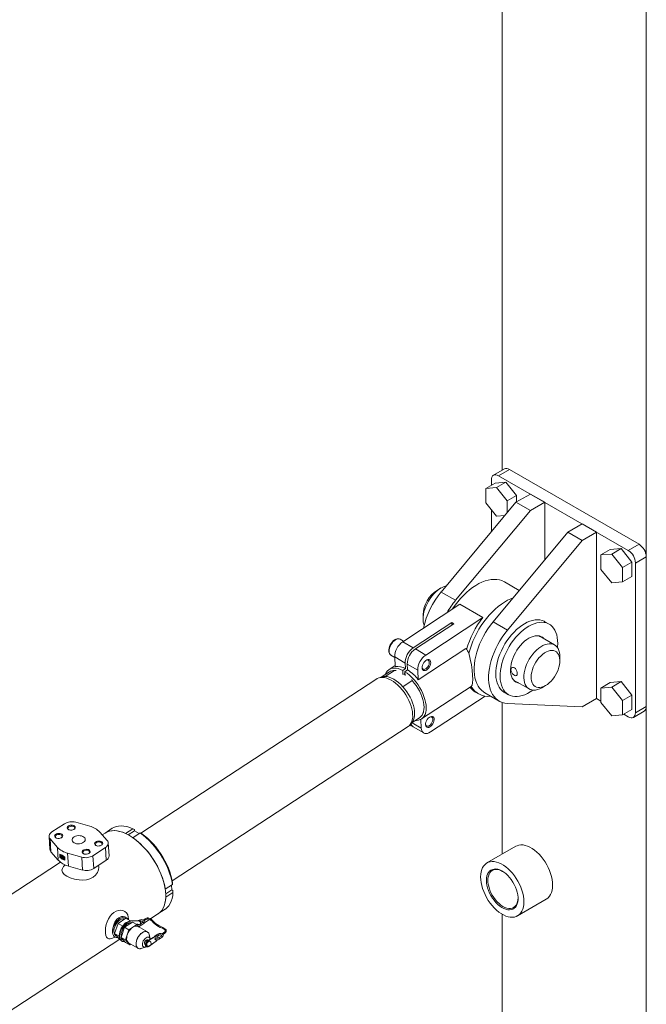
# Model space of a CAD drawing. Header units: millimetres. Extents: x 525 to 29324, y 175 to 20618.
# Tile 562 of 588: x 27563 to 28179, y 15507 to 16474. Entities that reach past the tile are written whole.
import ezdxf

# ---------------------------------------------------------------- set-up
doc = ezdxf.new("R2010")
doc.units = ezdxf.units.MM
doc.linetypes.add('SLD-Continua', pattern=[0])

msp = doc.modelspace()

# ---------------------------------------------------------------- linework, layer by layer
at = {"color": 7, "linetype": 'SLD-Continua', "lineweight": 18, "ltscale": 35}
for p, q in [((28037.26, 17383.55), (28037.26, 16031.31)), ((28178.68, 17301.93), (28178.68, 13088.06)), ((28039.33, 16032.51), (28028.73, 16026.38)), ((28044.33, 16032.01), (28033.72, 16025.89)), ((28161, 15952.43), (28033.72, 16025.89)), ((28171.61, 15958.55), (28044.33, 16032.01)), ((28030.19, 16018.67), (28021, 16013.36)), ((28031.6, 16014.32), (28021, 16013.36)), ((28021, 16013.36), (28021, 15999.22)), ((28026.65, 16021.8), (28026.65, 16016.63)), ((28040.8, 16019.62), (28030.19, 16018.67)), ((28040.8, 16019.62), (28031.6, 16014.32)), ((28042.21, 16001.12), (28031.6, 16014.32)), ((28051.4, 16006.43), (28040.8, 16019.62)), ((28051.4, 16006.43), (28042.21, 16001.12)), ((28064.84, 16007.93), (28050.69, 15999.77)), ((28051.4, 16000.18), (28051.4, 16006.43)), ((28064.84, 16007.93), (28078.98, 15999.77)), ((28050.69, 15999.77), (27977.33, 15911.7)), ((28021, 15999.22), (28031.6, 15986.03)), ((28042.21, 15989.58), (28042.21, 16001.12)), ((28050.69, 15999.77), (28064.84, 15991.61)), ((28078.98, 15999.77), (28064.84, 15991.61)), ((28078.98, 15943.22), (28078.98, 15999.77)), ((28064.84, 15991.61), (27991.47, 15903.54)), ((28026.65, 15992.18), (28026.65, 15970.91)), ((28031.6, 15986.03), (28039.86, 15986.77)), ((28115.75, 15978.55), (28101.61, 15970.39)), ((28129.89, 15970.39), (28115.75, 15978.55)), ((28101.61, 15970.39), (28028.24, 15882.32)), ((28115.75, 15962.23), (28101.61, 15970.39)), ((28129.89, 15970.39), (28115.75, 15962.23)), ((28129.89, 15807.06), (28129.89, 15970.39)), ((28115.75, 15962.23), (28042.39, 15874.15)), ((28161, 15952.43), (28171.61, 15958.55)), ((28143.33, 15953.37), (28134.13, 15948.07)), ((28144.74, 15949.02), (28134.13, 15948.07)), ((28134.13, 15948.07), (28134.13, 15933.92)), ((28153.93, 15954.32), (28143.33, 15953.37)), ((28153.93, 15954.32), (28144.74, 15949.02)), ((28155.35, 15935.83), (28144.74, 15949.02)), ((28164.54, 15941.13), (28153.93, 15954.32)), ((28178.68, 15946.31), (28168.07, 15940.18)), ((28178.68, 15799.31), (28178.68, 15946.31)), ((28164.54, 15941.13), (28155.35, 15935.83)), ((28155.35, 15921.68), (28155.35, 15935.83)), ((28164.54, 15926.99), (28164.54, 15941.13)), ((28168.07, 15793.19), (28168.07, 15940.18)), ((28134.13, 15933.92), (28144.74, 15920.73)), ((28164.54, 15926.99), (28155.35, 15921.68)), ((28054.01, 15913.25), (28039.5, 15921.62)), ((28144.74, 15920.73), (28155.35, 15921.68)), ((27977.15, 15915.66), (27973.61, 15913.62)), ((27977.33, 15911.7), (27991.47, 15903.54)), ((27995.61, 15899.59), (27939.55, 15862.88)), ((28018.24, 15886.53), (27995.61, 15899.59)), ((27959.48, 15889.13), (27959.48, 15885.05)), ((27949.8, 15856.96), (27987.69, 15881.77)), ((27989.81, 15880.54), (27951.92, 15855.74)), ((27962.18, 15849.82), (28018.24, 15886.53)), ((27987.69, 15881.77), (27989.81, 15880.54)), ((27987.84, 15879.25), (27987.69, 15881.77)), ((28042.39, 15874.15), (28028.24, 15882.32)), ((28083.42, 15880.11), (28079.17, 15882.56)), ((28088.65, 15859.77), (28073.41, 15868.57)), ((28073.87, 15868.47), (28074.19, 15868.12)), ((27937, 15865.24), (27936.87, 15865.31)), ((27940.27, 15863.35), (27937, 15865.24)), ((27949.8, 15856.96), (27939.55, 15862.88)), ((27928.01, 15849.65), (27931.67, 15847.53)), ((27962.18, 15849.82), (27951.92, 15855.74)), ((28001.54, 15856.11), (27954.84, 15825.53)), ((27932.16, 15839.48), (27926.11, 15835.52)), ((27941.9, 15841.97), (27931.65, 15847.89)), ((27931.65, 15847.89), (27932.21, 15838.59)), ((27942.24, 15836.43), (27941.9, 15841.97)), ((27954.28, 15834.83), (27944.03, 15840.75)), ((27944.03, 15840.75), (27944.36, 15835.2)), ((28093.83, 15844.24), (28093.83, 15848.32)), ((27926.5, 15833.38), (27918.37, 15828.06)), ((27922.23, 15828.73), (27931.4, 15834.74)), ((27931.4, 15834.74), (27932.99, 15834.64)), ((27932.9, 15834.67), (27932.71, 15834.68)), ((27939.56, 15834.67), (27942.24, 15836.43)), ((27939.79, 15830.77), (27939.56, 15834.67)), ((27941.86, 15830.44), (27940.5, 15831.23)), ((27944.36, 15835.2), (27941.68, 15833.45)), ((27941.68, 15833.45), (27941.91, 15829.54)), ((27954.84, 15825.53), (27954.28, 15834.83)), ((27914.14, 15826.49), (27682.31, 15674.7)), ((27919.61, 15828.4), (27916.52, 15827.55)), ((27939.72, 15818.64), (27948.89, 15824.64)), ((27948.89, 15824.64), (27948.63, 15825.61)), ((28048.41, 15825.26), (28063.65, 15816.47)), ((28049.2, 15824.81), (28048.73, 15824.91)), ((28143.33, 15822.71), (28134.13, 15817.41)), ((28153.93, 15823.66), (28143.33, 15822.71)), ((28153.93, 15823.66), (28144.74, 15818.36)), ((28164.54, 15810.47), (28153.93, 15823.66)), ((27957.88, 15786.99), (28006.8, 15819.03)), ((28010.97, 15813.39), (28013.8, 15811.75)), ((28020.04, 15812.77), (28034.19, 15804.61)), ((28039.19, 15813.27), (28043.43, 15810.82)), ((28076.16, 15817.71), (28079.69, 15819.75)), ((28144.74, 15818.36), (28134.13, 15817.41)), ((28134.13, 15817.41), (28134.13, 15803.26)), ((28155.35, 15805.16), (28144.74, 15818.36)), ((28164.54, 15810.47), (28155.35, 15805.16)), ((28164.54, 15796.32), (28164.54, 15810.47)), ((28020.53, 15809.45), (27966.73, 15774.23)), ((28037.26, 15803.23), (28037.26, 15654.26)), ((28042.39, 15802.29), (28115.75, 15798.9)), ((28115.75, 15798.9), (28129.89, 15807.06)), ((28129.89, 15807.06), (28134.13, 15804.61)), ((28134.13, 15803.26), (28144.74, 15790.07)), ((28155.35, 15791.02), (28155.35, 15805.16)), ((27959.51, 15792.71), (27959.82, 15793.56)), ((28144.74, 15790.07), (28155.35, 15791.02)), ((28164.54, 15796.32), (28155.35, 15791.02)), ((28156.52, 15791.69), (28161, 15789.1)), ((28166, 15788.61), (28176.61, 15794.73)), ((28168.07, 15793.19), (28178.68, 15799.31)), ((27946.54, 15781.14), (27947.79, 15780.42)), ((27946.74, 15781.39), (27948.76, 15783.89)), ((27947.95, 15782.88), (27956.08, 15788.2)), ((27957.69, 15778.13), (27948.66, 15783.35)), ((27957.69, 15778.13), (27957.18, 15786.58)), ((27713.12, 15627.93), (27944.82, 15779.64)), ((27949.91, 15779.2), (27960.16, 15773.28)), ((27618.39, 15685.55), (27632.17, 15681.65)), ((27595, 15676.01), (27607.35, 15684.09)), ((27611.72, 15678.17), (27611.88, 15678.08)), ((27642.12, 15675.91), (27649.33, 15667.7)), ((27647.17, 15675), (27644.47, 15673.23)), ((27654.23, 15679.62), (27647.17, 15675)), ((27667.41, 15674.49), (27674.47, 15679.11)), ((27670.05, 15673.16), (27676.06, 15677.1)), ((27675.49, 15678.67), (27673.81, 15679.41)), ((27674.49, 15670.41), (27681.54, 15675.03)), ((27675.49, 15678.67), (27675.98, 15678.45)), ((27676.06, 15677.1), (27675.98, 15678.45)), ((27680.65, 15674.45), (27676.06, 15677.1)), ((27592.25, 15671.58), (27593.01, 15658.98)), ((27600.53, 15660.93), (27593.32, 15669.14)), ((27593.32, 15669.14), (27594.08, 15656.54)), ((27599.37, 15670.08), (27599.53, 15670)), ((27651.16, 15652.65), (27650.4, 15665.25)), ((27594.08, 15656.54), (27601.29, 15648.33)), ((27600.53, 15660.93), (27601.29, 15648.33)), ((27647.65, 15660.83), (27635.31, 15652.74)), ((27638.66, 15662.62), (27638.82, 15662.53)), ((27647.65, 15660.83), (27648.41, 15648.23)), ((28050.55, 15661.93), (28022.26, 15645.61)), ((27603.42, 15646.35), (27550.99, 15612.03)), ((27602.93, 15651.34), (27602.75, 15654.28)), ((27603.16, 15651.49), (27602.93, 15651.34)), ((27602.99, 15654.17), (27603.16, 15651.49)), ((27603.21, 15653.86), (27603.35, 15653.95)), ((27603.21, 15653.86), (27603.35, 15651.47)), ((27603.76, 15652.66), (27603.73, 15653.16)), ((27603.76, 15652.66), (27603.9, 15652.75)), ((27604.64, 15652.15), (27603.76, 15652.66)), ((27603.79, 15652.1), (27604.67, 15651.59)), ((27603.82, 15651.6), (27603.79, 15652.1)), ((27603.82, 15651.6), (27603.96, 15651.69)), ((27603.88, 15653.12), (27603.9, 15652.75)), ((27603.9, 15652.75), (27604.78, 15652.24)), ((27603.94, 15652.02), (27603.96, 15651.69)), ((27604.64, 15652.15), (27604.78, 15652.24)), ((27604.67, 15651.59), (27604.64, 15652.15)), ((27604.67, 15651.59), (27604.82, 15651.69)), ((27604.78, 15652.24), (27604.82, 15651.69)), ((27604.85, 15652.73), (27604.81, 15653.28)), ((27604.85, 15652.73), (27604.99, 15652.82)), ((27604.95, 15653.37), (27604.99, 15652.82)), ((27604.97, 15650.73), (27605.11, 15650.82)), ((27605, 15650.17), (27604.97, 15650.73)), ((27605, 15650.17), (27605.14, 15650.27)), ((27605.11, 15650.82), (27605.14, 15650.27)), ((27605.84, 15652.09), (27605.95, 15650.22)), ((27606.36, 15651.38), (27606.5, 15651.47)), ((27606.36, 15651.38), (27606.42, 15650.36)), ((27606.42, 15650.36), (27606.56, 15650.45)), ((27606.5, 15651.47), (27606.56, 15650.45)), ((27607.06, 15649.99), (27607, 15651.01)), ((27607.46, 15649.13), (27607.6, 15649.23)), ((27607.47, 15651), (27607.62, 15651.09)), ((27607.57, 15649.43), (27607.47, 15651)), ((27607.57, 15649.43), (27607.71, 15649.53)), ((27607.62, 15651.09), (27607.71, 15649.53)), ((27607.7, 15651.43), (27607.88, 15648.48)), ((27624.26, 15651.28), (27610.48, 15655.19)), ((27610.48, 15655.19), (27611.24, 15642.59)), ((27624.26, 15651.28), (27625.02, 15638.68)), ((27626.31, 15654.53), (27626.47, 15654.45)), ((27635.31, 15652.74), (27636.07, 15640.15)), ((27636.07, 15640.15), (27648.41, 15648.23)), ((27608, 15643.81), (27607.28, 15643.08)), ((27611.24, 15642.59), (27625.02, 15638.68)), ((27706.35, 15619.92), (27713.41, 15624.54)), ((27706.81, 15615.29), (27712.65, 15619.11)), ((27712.65, 15619.11), (27712.37, 15623.86)), ((27713.87, 15618.41), (27712.65, 15619.11)), ((27706.83, 15612.04), (27713.88, 15616.66)), ((28052.26, 15593.64), (28080.54, 15609.96)), ((27699.21, 15595.52), (27706.26, 15600.14)), ((27667.74, 15591.29), (27660, 15586.23)), ((27667.84, 15591.95), (27667.32, 15592.25)), ((27667.74, 15591.29), (27672.29, 15588.67)), ((27670.11, 15589.92), (27670.11, 15591.23)), ((27672.19, 15588.66), (27679.78, 15588.97)), ((27672.19, 15588.66), (27672.62, 15588.42)), ((27672.62, 15588.42), (27680.2, 15588.72)), ((27679.78, 15588.97), (27680.2, 15588.72)), ((27681.06, 15589.28), (27680.44, 15588.88)), ((27681.11, 15588.51), (27680.69, 15588.76)), ((27681.7, 15587.91), (27681.88, 15588.03)), ((27685.97, 15586.85), (27690.93, 15590.1)), ((27691.9, 15590.73), (27699.21, 15595.52)), ((28037.26, 15595.12), (28037.26, 13422.84)), ((27660, 15586.23), (27656.58, 15576.21)), ((27660, 15586.23), (27664.58, 15583.58)), ((27663.01, 15572.5), (27666.43, 15582.51)), ((27666.43, 15582.51), (27674.17, 15587.58)), ((27666.43, 15582.51), (27670.67, 15580.06)), ((27667.26, 15570.05), (27670.67, 15580.06)), ((27670.67, 15580.06), (27678.41, 15585.13)), ((27678.41, 15585.13), (27674.17, 15587.58)), ((27678.41, 15585.13), (27680.61, 15582.61)), ((27679.14, 15585.34), (27679.1, 15585.52)), ((27688.84, 15577.87), (27679.64, 15583.17)), ((27684.42, 15587.34), (27681.59, 15585.5)), ((27682.42, 15584.24), (27685.24, 15586.09)), ((27550.99, 15498.48), (27661.57, 15570.88)), ((27656.3, 15573.21), (27656.84, 15572.89)), ((27656.58, 15576.21), (27661.15, 15573.57)), ((27656.58, 15576.21), (27660.9, 15571.26)), ((27657.85, 15574.16), (27658.9, 15573.55)), ((27660.9, 15571.26), (27661.91, 15570.68)), ((27663.01, 15572.5), (27667.26, 15570.05)), ((27667.33, 15567.55), (27663.01, 15572.5)), ((27663.42, 15569.1), (27663.84, 15568.85)), ((27671.58, 15565.1), (27667.26, 15570.05)), ((27689.34, 15569.72), (27688.97, 15569.94)), ((27696.56, 15573.83), (27689.51, 15569.82)), ((27689.94, 15569.58), (27689.51, 15569.82)), ((27696.99, 15573.58), (27689.94, 15569.58)), ((27691.51, 15570.97), (27690.56, 15575.19)), ((27691.62, 15564.68), (27697.27, 15568.87)), ((27699.17, 15575.79), (27696.34, 15573.94)), ((27696.99, 15573.58), (27696.56, 15573.83)), ((27697.21, 15572.03), (27697.25, 15571.85)), ((27698.47, 15573.72), (27698.05, 15573.97)), ((27698.61, 15573.63), (27699.99, 15574.53)), ((27702.52, 15573.85), (27699.7, 15572)), ((27700.52, 15570.75), (27703.35, 15572.6)), ((27667.33, 15567.55), (27671.58, 15565.1)), ((27670.35, 15567.06), (27679.54, 15561.76)), ((27672.59, 15565.77), (27671.58, 15565.1)), ((27682.72, 15561.6), (27686.85, 15562.89)), ((27686.47, 15565.61), (27686.84, 15565.39)), ((27687.62, 15563.5), (27688.04, 15563.26)), ((27690.29, 15563.69), (27691.17, 15564.34))]:
    msp.add_line(p, q, dxfattribs=at)
at = {"color": 7, "linetype": 'SLD-Continua', "lineweight": 18, "ltscale": 35, "flags": 128}
for points in [[(28033.72, 16025.89), (28032.34, 16026.53), (28031.02, 16026.83), (28029.8, 16026.78), (28028.72, 16026.38), (28027.84, 16025.65), (28027.19, 16024.62), (28026.79, 16023.32), (28026.65, 16021.8)], [(27982.4, 15917.78), (27982.32, 15917.76), (27980.28, 15917.15), (27978.2, 15916.24), (27976.11, 15915.03), (27974.03, 15913.54), (27971.99, 15911.8), (27970.03, 15909.82), (27968.17, 15907.64), (27966.43, 15905.29), (27964.84, 15902.8), (27963.43, 15900.19), (27962.21, 15897.52), (27961.2, 15894.82), (27960.41, 15892.13), (27959.86, 15889.48), (27959.55, 15886.9), (27959.49, 15884.45), (27959.67, 15882.15), (27960.1, 15880.03), (27960.52, 15878.75)], [(27988.1, 15894.67), (27988.4, 15895.12), (27990.87, 15898.69), (27993.49, 15902.11), (27996.23, 15905.34), (27999.08, 15908.38), (28002.01, 15911.19), (28005.02, 15913.77), (28008.07, 15916.09), (28011.16, 15918.14), (28014.25, 15919.91), (28017.33, 15921.38), (28020.38, 15922.54), (28023.38, 15923.4), (28026.3, 15923.93), (28029.14, 15924.14), (28031.87, 15924.03), (28034.47, 15923.6), (28036.92, 15922.85), (28039.22, 15921.78), (28039.5, 15921.62)], [(28047.95, 15905.97), (28045.62, 15905.05), (28042.53, 15903.58), (28039.44, 15901.81), (28036.36, 15899.76), (28033.3, 15897.44), (28030.3, 15894.87), (28027.36, 15892.05), (28024.51, 15889.02), (28021.77, 15885.78), (28019.16, 15882.37), (28016.68, 15878.8), (28014.36, 15875.1), (28012.22, 15871.29), (28010.27, 15867.39), (28008.51, 15863.44), (28006.97, 15859.45), (28005.64, 15855.46), (28004.6, 15851.66)], [(28028.24, 15882.32), (28025.63, 15879.01), (28023.16, 15875.53), (28020.86, 15871.91), (28018.73, 15868.17), (28016.8, 15864.34), (28015.07, 15860.45), (28013.57, 15856.53), (28012.3, 15852.6), (28011.27, 15848.7), (28010.5, 15844.86), (28009.98, 15841.1), (28009.72, 15837.45), (28009.72, 15833.93), (28009.98, 15830.58), (28010.5, 15827.42), (28011.27, 15824.47), (28012.3, 15821.76), (28013.57, 15819.3), (28015.07, 15817.11), (28016.8, 15815.21), (28018.73, 15813.61), (28020.04, 15812.77)], [(28039.19, 15813.27), (28038.95, 15813.41), (28037.19, 15814.68), (28035.62, 15816.25), (28034.26, 15818.09), (28033.11, 15820.19), (28032.2, 15822.54), (28031.52, 15825.11), (28031.09, 15827.88), (28030.9, 15830.83), (28030.97, 15833.93), (28031.28, 15837.15), (28031.83, 15840.46), (28032.63, 15843.84), (28033.66, 15847.26), (28034.91, 15850.68), (28036.38, 15854.08), (28038.04, 15857.42), (28039.9, 15860.68), (28041.92, 15863.83), (28044.09, 15866.84), (28046.4, 15869.68), (28048.82, 15872.33), (28051.33, 15874.76), (28053.91, 15876.96), (28056.53, 15878.91), (28059.18, 15880.58)], [(28067.29, 15815.34), (28064.75, 15813.6), (28062.1, 15812.07), (28059.46, 15810.83), (28056.85, 15809.9), (28054.3, 15809.28), (28051.84, 15808.98), (28049.47, 15809), (28047.23, 15809.34), (28045.13, 15809.99), (28043.19, 15810.96), (28041.43, 15812.23), (28039.86, 15813.8), (28038.5, 15815.64), (28037.36, 15817.74), (28036.44, 15820.09), (28035.77, 15822.66), (28035.33, 15825.43), (28035.15, 15828.38), (28035.21, 15831.48), (28035.52, 15834.7), (28036.07, 15838.01), (28036.87, 15841.39), (28037.9, 15844.81), (28039.15, 15848.23), (28040.62, 15851.63), (28042.29, 15854.97), (28044.14, 15858.23), (28046.16, 15861.38), (28048.33, 15864.39), (28050.64, 15867.23), (28053.06, 15869.88), (28055.57, 15872.31), (28058.15, 15874.51), (28060.77, 15876.46), (28063.42, 15878.13), (28063.42, 15878.13)], [(28059.18, 15880.58), (28061.83, 15881.96), (28064.45, 15883.05), (28067.03, 15883.83), (28069.54, 15884.29), (28071.96, 15884.43), (28074.27, 15884.25), (28076.44, 15883.75), (28078.46, 15882.94), (28079.17, 15882.56)], [(28063.42, 15878.13), (28066.07, 15879.52), (28068.7, 15880.6), (28071.28, 15881.38), (28073.79, 15881.84), (28076.2, 15881.98), (28078.51, 15881.8), (28080.68, 15881.3), (28082.71, 15880.49), (28084.56, 15879.37), (28086.23, 15877.95), (28087.69, 15876.25), (28088.95, 15874.27), (28089.98, 15872.04), (28090.77, 15869.58), (28091.33, 15866.91), (28091.64, 15864.04), (28091.7, 15861.02), (28091.51, 15857.86), (28091.44, 15857.19)], [(28042.39, 15874.15), (28039.77, 15870.85), (28037.31, 15867.37), (28035, 15863.75), (28032.87, 15860.01), (28030.94, 15856.18), (28029.21, 15852.29), (28027.71, 15848.37), (28026.44, 15844.44), (28025.42, 15840.54), (28024.64, 15836.7), (28024.12, 15832.94), (28023.86, 15829.28), (28023.86, 15825.77), (28024.12, 15822.42), (28024.64, 15819.26), (28025.42, 15816.31), (28026.44, 15813.6), (28027.71, 15811.14), (28029.21, 15808.95), (28030.94, 15807.05), (28032.87, 15805.45), (28035, 15804.17), (28037.31, 15803.21), (28039.77, 15802.58), (28042.39, 15802.29)], [(28063.42, 15866.29), (28065.56, 15867.37), (28067.66, 15868.15), (28069.7, 15868.61), (28071.66, 15868.74), (28073.5, 15868.55), (28075.19, 15868.03), (28076.73, 15867.2), (28078.07, 15866.06), (28078.43, 15865.67)], [(27936.82, 15865.3), (27936.19, 15865.59), (27935.1, 15865.76), (27933.94, 15865.66), (27932.73, 15865.27), (27931.5, 15864.6), (27930.28, 15863.67), (27929.15, 15862.53), (27928.14, 15861.21), (27927.27, 15859.77), (27926.59, 15858.24), (27926.1, 15856.69), (27925.83, 15855.15), (27925.8, 15853.77)], [(27936.87, 15865.31), (27936.05, 15865.59), (27934.92, 15865.64), (27933.68, 15865.35), (27932.4, 15864.73), (27931.12, 15863.82), (27929.9, 15862.65), (27928.78, 15861.26), (27927.82, 15859.72), (27927.05, 15858.08), (27926.5, 15856.42), (27926.2, 15854.8), (27926.16, 15853.29)], [(28053.44, 15822.36), (28052.48, 15822.6), (28050.86, 15823.27), (28049.42, 15824.26), (28048.18, 15825.55), (28047.14, 15827.11), (28046.34, 15828.94), (28045.78, 15830.99), (28045.46, 15833.25), (28045.4, 15835.68), (28045.59, 15838.25), (28046.03, 15840.92), (28046.71, 15843.65), (28047.63, 15846.41), (28048.77, 15849.15), (28050.12, 15851.84), (28051.65, 15854.45), (28053.35, 15856.92), (28055.19, 15859.24), (28057.14, 15861.36), (28059.19, 15863.26), (28061.29, 15864.91), (28063.42, 15866.29)], [(28076.15, 15817.7), (28074.06, 15816.64), (28072, 15815.88), (28070, 15815.43), (28068.08, 15815.3), (28066.28, 15815.49), (28064.61, 15815.99), (28063.11, 15816.81), (28061.79, 15817.93), (28060.67, 15819.33), (28059.77, 15820.99), (28059.1, 15822.9), (28058.67, 15825.01), (28058.48, 15827.32), (28058.54, 15829.77), (28058.85, 15832.34), (28059.4, 15834.99), (28060.19, 15837.69), (28061.2, 15840.39), (28062.42, 15843.06), (28063.84, 15845.66), (28065.42, 15848.16), (28067.16, 15850.51), (28069.02, 15852.69), (28070.99, 15854.67), (28073.02, 15856.41), (28075.1, 15857.89), (28077.2, 15859.1), (28079.28, 15860.02), (28081.31, 15860.62), (28083.28, 15860.92), (28085.14, 15860.89), (28086.88, 15860.54), (28088.46, 15859.87), (28089.88, 15858.91), (28091.1, 15857.64), (28092.11, 15856.11), (28092.9, 15854.32), (28093.45, 15852.31), (28093.76, 15850.09), (28093.83, 15848.32)], [(28079.69, 15819.75), (28081.57, 15820.98), (28083.42, 15822.48), (28085.21, 15824.23), (28086.89, 15826.19), (28088.45, 15828.32), (28089.85, 15830.59), (28091.07, 15832.96), (28092.09, 15835.39), (28092.88, 15837.83), (28093.44, 15840.23), (28093.76, 15842.56), (28093.82, 15844.78), (28093.63, 15846.84), (28093.19, 15848.71), (28092.51, 15850.36), (28091.61, 15851.75), (28090.49, 15852.86), (28089.17, 15853.67), (28087.69, 15854.16), (28086.06, 15854.34), (28084.33, 15854.19), (28082.5, 15853.71), (28080.63, 15852.92), (28078.74, 15851.83), (28076.87, 15850.46), (28075.05, 15848.83), (28073.31, 15846.97), (28071.68, 15844.92), (28070.2, 15842.72), (28068.89, 15840.39), (28067.77, 15837.99), (28066.86, 15835.55), (28066.18, 15833.12), (28065.74, 15830.75), (28065.55, 15828.47), (28065.62, 15826.32), (28065.93, 15824.35), (28066.49, 15822.59), (28067.28, 15821.07), (28068.3, 15819.82), (28069.52, 15818.86), (28070.92, 15818.2), (28072.48, 15817.87), (28074.17, 15817.86), (28075.95, 15818.17), (28077.8, 15818.8), (28079.69, 15819.75)], [(27958.54, 15837.21), (27958.6, 15838.47), (27958.92, 15839.83), (27959.49, 15841.19), (27960.26, 15842.48), (27961.19, 15843.61), (27962.22, 15844.52), (27963.28, 15845.14), (27964.31, 15845.43), (27965.25, 15845.38), (27966.03, 15845), (27966.6, 15844.29), (27966.93, 15843.32), (27967, 15842.14), (27966.81, 15840.82), (27966.36, 15839.44), (27965.69, 15838.1), (27964.83, 15836.88), (27963.84, 15835.86), (27962.79, 15835.09), (27961.73, 15834.63), (27960.74, 15834.5), (27959.88, 15834.72), (27959.2, 15835.27), (27958.74, 15836.12), (27958.54, 15837.21)], [(27962.42, 15844.66), (27963.3, 15844.94), (27964.16, 15844.92), (27964.87, 15844.57), (27965.38, 15843.9), (27965.64, 15842.96), (27965.64, 15841.84), (27965.38, 15840.61), (27964.87, 15839.35), (27964.16, 15838.18), (27963.29, 15837.16), (27962.34, 15836.39)], [(27939.56, 15834.67), (27937.28, 15835.72), (27935.07, 15836.46), (27932.94, 15836.87), (27930.92, 15836.97), (27929.05, 15836.74), (27927.34, 15836.18), (27925.81, 15835.31), (27924.49, 15834.14), (27923.39, 15832.68), (27922.53, 15830.95), (27922.44, 15830.73)], [(27952.02, 15785.55), (27953.06, 15785.54), (27954.93, 15785.77), (27956.65, 15786.33), (27958.17, 15787.19), (27959.49, 15788.37), (27960.59, 15789.83), (27961.46, 15791.56), (27962.07, 15793.55), (27962.44, 15795.75), (27962.54, 15798.15), (27962.39, 15800.72), (27961.97, 15803.42), (27961.31, 15806.22), (27960.4, 15809.09), (27959.26, 15811.98), (27957.9, 15814.86), (27956.33, 15817.7), (27954.59, 15820.45), (27952.69, 15823.09), (27950.65, 15825.58), (27948.5, 15827.89), (27946.27, 15829.99), (27943.99, 15831.85), (27941.68, 15833.45)], [(27962.34, 15836.39), (27961.37, 15835.9), (27960.45, 15835.75), (27959.66, 15835.94), (27959.04, 15836.46), (27958.66, 15837.27), (27958.54, 15837.94)], [(28049.19, 15837.28), (28050.2, 15836.46), (28051.05, 15835.29), (28051.66, 15833.92), (28052.01, 15832.49), (28052.07, 15831.22), (28051.83, 15830.25), (28051.32, 15829.64), (28050.54, 15829.47), (28049.57, 15829.74), (28048.5, 15830.4), (28047.46, 15831.37), (28046.56, 15832.58), (28045.95, 15833.92), (28045.72, 15835.23), (28045.9, 15836.35), (28046.47, 15837.19), (28047.34, 15837.64), (28048.4, 15837.61), (28049.19, 15837.28)], [(27914.14, 15826.49), (27914.54, 15826.73), (27916.1, 15827.43), (27917.82, 15827.81), (27919.69, 15827.89), (27921.69, 15827.65), (27923.78, 15827.1), (27925.95, 15826.25), (27928.15, 15825.11), (27930.38, 15823.69), (27932.59, 15822.02), (27934.77, 15820.1), (27936.88, 15817.97), (27938.89, 15815.65), (27940.79, 15813.18), (27942.54, 15810.57), (27944.13, 15807.88), (27945.54, 15805.12), (27946.74, 15802.33), (27947.73, 15799.56), (27948.49, 15796.83), (27949.01, 15794.18), (27949.28, 15791.64), (27949.3, 15789.24), (27949.08, 15787.02), (27948.61, 15785), (27947.9, 15783.2), (27946.95, 15781.66), (27945.79, 15780.38), (27944.82, 15779.64)], [(27919.61, 15828.4), (27920.41, 15828.58), (27922.23, 15828.73)], [(27922.23, 15828.73), (27924.24, 15828.56), (27926.37, 15828.05), (27928.58, 15827.21), (27930.83, 15826.05), (27933.11, 15824.59), (27935.37, 15822.85), (27937.59, 15820.86), (27939.72, 15818.64)], [(27956.08, 15788.2), (27956.14, 15788.24), (27957.43, 15789.32), (27958.5, 15790.68), (27959.35, 15792.31), (27959.95, 15794.19), (27960.31, 15796.28), (27960.42, 15798.57), (27960.27, 15801.02), (27959.87, 15803.6), (27959.23, 15806.27), (27958.34, 15809), (27957.23, 15811.76), (27955.91, 15814.51), (27954.39, 15817.2), (27952.7, 15819.81), (27950.86, 15822.3), (27948.89, 15824.64)], [(27939.72, 15818.64), (27941.69, 15816.3), (27943.53, 15813.81), (27945.22, 15811.2), (27946.74, 15808.5), (27948.06, 15805.76), (27949.17, 15803), (27950.06, 15800.26), (27950.7, 15797.59), (27951.1, 15795.01), (27951.25, 15792.56), (27951.14, 15790.28), (27950.78, 15788.18), (27950.18, 15786.31), (27949.33, 15784.68), (27948.76, 15783.89)], [(28161, 15789.1), (28162.38, 15788.46), (28163.71, 15788.16), (28164.93, 15788.21), (28166, 15788.61), (28166.88, 15789.34), (28167.54, 15790.37), (28167.94, 15791.67), (28168.07, 15793.19)], [(27961.9, 15781.3), (27961.96, 15782.56), (27962.29, 15783.92), (27962.85, 15785.28), (27963.63, 15786.57), (27964.56, 15787.71), (27965.59, 15788.61), (27966.65, 15789.23), (27967.68, 15789.52), (27968.61, 15789.48), (27969.39, 15789.09), (27969.97, 15788.39), (27970.3, 15787.41), (27970.37, 15786.23), (27970.18, 15784.91), (27969.73, 15783.53), (27969.05, 15782.2), (27968.19, 15780.97), (27967.21, 15779.95), (27966.15, 15779.18), (27965.1, 15778.72), (27964.11, 15778.59), (27963.24, 15778.81), (27962.56, 15779.36), (27962.11, 15780.21), (27961.9, 15781.3)], [(27965.7, 15780.48), (27964.73, 15779.99), (27963.82, 15779.84), (27963.02, 15780.03), (27962.41, 15780.55), (27962.02, 15781.36), (27961.91, 15782.03)], [(27965.78, 15788.75), (27966.67, 15789.04), (27967.53, 15789.02), (27968.24, 15788.66), (27968.74, 15787.99), (27969.01, 15787.06), (27969, 15785.93), (27968.74, 15784.7), (27968.23, 15783.45), (27967.52, 15782.27), (27966.66, 15781.25), (27965.7, 15780.48)], [(27966.73, 15774.23), (27965.25, 15773.41), (27963.8, 15772.9), (27962.42, 15772.72), (27961.15, 15772.87), (27960.04, 15773.36), (27959.11, 15774.15), (27958.4, 15775.23), (27957.92, 15776.58), (27957.69, 15778.13)], [(27593.32, 15669.14), (27592.74, 15669.96), (27592.37, 15670.84), (27592.24, 15671.75), (27592.35, 15672.67), (27592.69, 15673.58), (27593.26, 15674.46), (27594.03, 15675.27), (27595, 15676.01)], [(27611.21, 15678.39), (27610.5, 15678.95), (27610.11, 15679.63), (27610.06, 15680.36), (27610.37, 15681.08), (27611, 15681.72), (27611.9, 15682.24), (27612.99, 15682.57), (27614.18, 15682.7), (27615.35, 15682.61), (27616.4, 15682.3), (27617.24, 15681.82), (27617.8, 15681.19), (27618.02, 15680.48), (27617.89, 15679.74), (27617.42, 15679.05), (27616.64, 15678.47), (27615.63, 15678.04), (27614.48, 15677.81), (27613.29, 15677.79), (27612.17, 15677.99), (27611.21, 15678.39)], [(27616.43, 15678.35), (27616.6, 15678.48), (27617.16, 15679.08), (27617.38, 15679.74), (27617.24, 15680.41), (27616.76, 15680.99), (27615.99, 15681.44), (27615.01, 15681.7), (27613.92, 15681.74), (27612.85, 15681.56), (27611.91, 15681.18), (27611.21, 15680.64), (27610.81, 15680), (27610.77, 15679.32), (27611.08, 15678.69), (27611.72, 15678.17), (27611.72, 15678.17)], [(27647.17, 15675), (27648.88, 15675.95), (27651.09, 15676.77), (27653.47, 15677.25), (27656.03, 15677.38), (27658.72, 15677.17), (27661.53, 15676.62), (27664.44, 15675.72), (27667.41, 15674.49)], [(27699.21, 15595.52), (27699.69, 15595.85), (27701.37, 15597.27), (27702.85, 15598.98), (27704.11, 15600.95), (27705.14, 15603.18), (27705.93, 15605.65), (27706.48, 15608.33), (27706.79, 15611.22), (27706.84, 15614.28), (27706.65, 15617.5), (27706.21, 15620.85), (27705.52, 15624.31), (27704.6, 15627.84), (27703.44, 15631.44), (27702.06, 15635.06), (27700.46, 15638.68), (27698.66, 15642.28), (27696.68, 15645.82), (27694.52, 15649.29), (27692.2, 15652.65), (27689.74, 15655.89), (27687.16, 15658.97), (27684.48, 15661.87), (27681.71, 15664.58), (27678.88, 15667.07), (27676, 15669.33), (27673.11, 15671.33), (27670.22, 15673.07), (27667.34, 15674.53), (27664.52, 15675.69), (27661.75, 15676.56), (27659.07, 15677.12), (27656.5, 15677.37), (27654.05, 15677.31), (27651.74, 15676.94), (27649.59, 15676.26), (27647.61, 15675.27), (27647.17, 15675)], [(27674.47, 15679.11), (27671.49, 15680.34), (27668.58, 15681.24), (27665.77, 15681.79), (27663.08, 15682), (27660.53, 15681.87), (27658.14, 15681.39), (27655.93, 15680.57), (27654.23, 15679.62)], [(27675.98, 15678.45), (27675.13, 15678.82), (27674.47, 15679.11)], [(27713.41, 15624.54), (27712.75, 15628.15), (27711.82, 15631.86), (27710.64, 15635.64), (27709.2, 15639.45), (27707.53, 15643.27), (27705.63, 15647.06), (27703.53, 15650.79), (27701.23, 15654.43), (27698.76, 15657.95), (27696.14, 15661.32), (27693.39, 15664.51), (27690.53, 15667.5), (27687.59, 15670.27), (27684.58, 15672.79), (27681.54, 15675.03)], [(27681.54, 15675.03), (27682.38, 15674.66), (27683.05, 15674.37)], [(27598.86, 15670.3), (27598.15, 15670.87), (27597.76, 15671.54), (27597.71, 15672.27), (27598.02, 15672.99), (27598.65, 15673.64), (27599.55, 15674.15), (27600.65, 15674.49), (27601.83, 15674.61), (27603, 15674.52), (27604.05, 15674.22), (27604.9, 15673.73), (27605.45, 15673.11), (27605.68, 15672.39), (27605.54, 15671.66), (27605.07, 15670.97), (27604.29, 15670.38), (27603.29, 15669.96), (27602.14, 15669.72), (27600.95, 15669.7), (27599.82, 15669.9), (27598.86, 15670.3)], [(27604.08, 15670.27), (27604.25, 15670.39), (27604.81, 15670.99), (27605.03, 15671.66), (27604.9, 15672.32), (27604.42, 15672.91), (27603.64, 15673.35), (27602.66, 15673.61), (27601.57, 15673.65), (27600.51, 15673.48), (27599.57, 15673.1), (27598.86, 15672.56), (27598.47, 15671.91), (27598.42, 15671.24), (27598.74, 15670.61), (27599.37, 15670.08), (27599.37, 15670.08)], [(27616.74, 15665.42), (27615.81, 15666.11), (27615.17, 15666.92), (27614.86, 15667.82), (27614.9, 15668.75), (27615.29, 15669.66), (27616, 15670.51), (27617.01, 15671.24), (27618.24, 15671.82), (27619.64, 15672.22), (27621.13, 15672.41), (27622.63, 15672.38), (27624.06, 15672.15), (27625.35, 15671.71), (27626.42, 15671.09), (27627.21, 15670.33), (27627.68, 15669.47), (27627.82, 15668.55), (27627.6, 15667.62), (27627.05, 15666.74), (27626.18, 15665.94), (27625.06, 15665.28), (27623.73, 15664.79), (27622.28, 15664.5), (27620.77, 15664.41), (27619.29, 15664.54), (27617.93, 15664.88), (27616.74, 15665.42)], [(27638.15, 15662.84), (27637.44, 15663.4), (27637.05, 15664.08), (27637, 15664.81), (27637.31, 15665.53), (27637.94, 15666.17), (27638.84, 15666.69), (27639.93, 15667.02), (27641.12, 15667.15), (27642.29, 15667.06), (27643.34, 15666.76), (27644.18, 15666.27), (27644.74, 15665.64), (27644.96, 15664.93), (27644.83, 15664.2), (27644.36, 15663.5), (27643.58, 15662.92), (27642.57, 15662.49), (27641.42, 15662.26), (27640.23, 15662.24), (27639.11, 15662.44), (27638.15, 15662.84)], [(27643.37, 15662.81), (27643.54, 15662.93), (27644.1, 15663.53), (27644.32, 15664.19), (27644.18, 15664.86), (27643.7, 15665.44), (27642.93, 15665.89), (27641.95, 15666.15), (27640.86, 15666.19), (27639.79, 15666.01), (27638.85, 15665.63), (27638.15, 15665.09), (27637.75, 15664.45), (27637.71, 15663.77), (27638.02, 15663.14), (27638.66, 15662.62), (27638.66, 15662.62)], [(27649.33, 15667.7), (27649.92, 15666.87), (27650.28, 15665.99), (27650.41, 15665.08), (27650.3, 15664.16), (27649.96, 15663.25), (27649.4, 15662.38), (27648.62, 15661.57), (27647.65, 15660.83)], [(27674.49, 15670.41), (27677.53, 15668.17), (27680.53, 15665.65), (27683.47, 15662.89), (27686.33, 15659.89), (27689.09, 15656.7), (27691.71, 15653.33), (27694.18, 15649.81), (27696.47, 15646.17), (27698.58, 15642.44), (27700.48, 15638.65), (27702.15, 15634.83), (27703.58, 15631.02), (27704.77, 15627.25), (27705.69, 15623.53), (27706.35, 15619.92)], [(27683.05, 15674.37), (27685.94, 15672.22), (27688.79, 15669.82), (27691.59, 15667.18), (27694.31, 15664.33), (27696.93, 15661.28), (27699.42, 15658.07), (27701.77, 15654.73), (27703.95, 15651.26), (27705.96, 15647.72), (27707.76, 15644.11), (27709.36, 15640.48), (27710.73, 15636.86), (27711.87, 15633.26), (27712.76, 15629.73), (27713.4, 15626.28)], [(27625.8, 15654.75), (27625.09, 15655.32), (27624.7, 15655.99), (27624.65, 15656.73), (27624.96, 15657.45), (27625.59, 15658.09), (27626.49, 15658.6), (27627.59, 15658.94), (27628.77, 15659.07), (27629.94, 15658.97), (27630.99, 15658.67), (27631.84, 15658.19), (27632.39, 15657.56), (27632.62, 15656.85), (27632.49, 15656.11), (27632.01, 15655.42), (27631.23, 15654.84), (27630.23, 15654.41), (27629.08, 15654.17), (27627.89, 15654.16), (27626.76, 15654.35), (27625.8, 15654.75)], [(27631.02, 15654.72), (27631.19, 15654.84), (27631.75, 15655.44), (27631.97, 15656.11), (27631.84, 15656.77), (27631.36, 15657.36), (27630.58, 15657.81), (27629.6, 15658.06), (27628.52, 15658.11), (27627.45, 15657.93), (27626.51, 15657.55), (27625.8, 15657.01), (27625.41, 15656.36), (27625.36, 15655.69), (27625.68, 15655.06), (27626.31, 15654.53), (27626.31, 15654.53)], [(28050.55, 15661.93), (28051.81, 15662.55), (28053.64, 15663.1), (28055.61, 15663.33), (28057.69, 15663.24), (28059.87, 15662.83), (28062.11, 15662.1), (28064.4, 15661.07), (28066.69, 15659.75), (28068.98, 15658.14), (28071.22, 15656.28), (28073.4, 15654.17), (28075.48, 15651.86), (28077.45, 15649.35), (28079.28, 15646.69), (28080.94, 15643.91), (28082.43, 15641.03), (28083.72, 15638.09), (28084.8, 15635.12), (28085.65, 15632.17), (28086.26, 15629.26), (28086.63, 15626.42), (28086.76, 15623.7), (28086.63, 15621.13), (28086.26, 15618.72), (28085.65, 15616.52), (28084.8, 15614.55), (28083.72, 15612.83), (28082.43, 15611.37), (28080.94, 15610.21), (28080.54, 15609.96)], [(27602.75, 15654.28), (27605.01, 15653.23), (27607.7, 15651.43)], [(27607.88, 15648.48), (27605.25, 15649.29), (27602.93, 15651.34)], [(27607, 15651.01), (27606.96, 15651.16), (27606.89, 15651.32), (27606.78, 15651.46), (27606.66, 15651.55), (27606.54, 15651.6), (27606.44, 15651.58), (27606.38, 15651.5), (27606.36, 15651.38)], [(27606.42, 15650.36), (27606.45, 15650.21), (27606.53, 15650.05), (27606.64, 15649.92), (27606.76, 15649.82), (27606.88, 15649.78), (27606.98, 15649.79), (27607.04, 15649.87), (27607.06, 15649.99)], [(27606.52, 15651.6), (27606.52, 15651.6), (27606.5, 15651.47)], [(27607.24, 15649.11), (27607.31, 15649.1), (27607.38, 15649.1), (27607.44, 15649.12), (27607.49, 15649.16), (27607.53, 15649.21), (27607.55, 15649.27), (27607.57, 15649.35), (27607.57, 15649.43)], [(28016.05, 15631.87), (28016.17, 15634.44), (28016.54, 15636.85), (28017.16, 15639.05), (28018.01, 15641.02), (28019.08, 15642.74), (28020.37, 15644.2), (28021.86, 15645.36), (28023.53, 15646.22), (28025.36, 15646.77), (28027.32, 15647), (28029.41, 15646.91), (28031.58, 15646.5), (28033.83, 15645.78), (28036.11, 15644.75), (28038.41, 15643.42), (28040.69, 15641.82), (28042.93, 15639.95), (28045.11, 15637.85), (28047.2, 15635.53), (28049.16, 15633.03), (28050.99, 15630.37), (28052.66, 15627.58), (28054.15, 15624.7), (28055.44, 15621.76), (28056.51, 15618.8), (28057.36, 15615.84), (28057.98, 15612.93), (28058.35, 15610.1), (28058.47, 15607.38), (28058.35, 15604.8), (28057.98, 15602.4), (28057.36, 15600.2), (28056.51, 15598.22), (28055.44, 15596.5), (28054.15, 15595.05), (28052.66, 15593.89), (28050.99, 15593.02), (28049.16, 15592.47), (28047.2, 15592.24), (28045.11, 15592.33), (28042.93, 15592.74), (28040.69, 15593.47), (28038.41, 15594.5), (28036.11, 15595.82), (28033.83, 15597.43), (28031.58, 15599.29), (28029.41, 15601.4), (28027.32, 15603.71), (28025.36, 15606.22), (28023.53, 15608.88), (28021.86, 15611.66), (28020.37, 15614.54), (28019.08, 15617.48), (28018.01, 15620.45), (28017.16, 15623.4), (28016.54, 15626.31), (28016.17, 15629.15), (28016.05, 15631.87)], [(27640.83, 15643.26), (27641.13, 15641.62), (27640.81, 15638.92), (27639.76, 15636.24), (27637.94, 15633.75), (27635.43, 15631.65), (27632.34, 15630.08), (27628.9, 15629.13), (27625.29, 15628.76), (27621.68, 15628.89), (27617.14, 15629.68), (27613.08, 15630.96), (27609.69, 15632.57), (27607.12, 15634.4), (27605.49, 15636.4), (27604.93, 15638.56), (27605.31, 15640.29), (27606.42, 15642.11), (27607.37, 15643.07)], [(28021.7, 15628.6), (28021.83, 15630.82), (28022.21, 15632.86), (28022.84, 15634.69), (28023.71, 15636.26), (28024.79, 15637.56), (28026.08, 15638.57), (28027.56, 15639.27), (28029.2, 15639.64), (28030.96, 15639.69), (28032.83, 15639.4), (28034.78, 15638.79), (28036.76, 15637.87), (28038.75, 15636.64), (28040.72, 15635.14), (28042.63, 15633.38), (28044.46, 15631.4), (28046.16, 15629.22), (28047.72, 15626.89), (28049.11, 15624.43), (28050.3, 15621.9), (28051.28, 15619.33), (28052.02, 15616.76), (28052.53, 15614.24), (28052.78, 15611.81), (28052.78, 15609.51), (28052.53, 15607.38), (28052.02, 15605.44), (28051.28, 15603.74), (28050.3, 15602.3), (28049.11, 15601.14), (28047.72, 15600.29), (28046.16, 15599.75), (28044.46, 15599.54), (28042.63, 15599.66), (28040.72, 15600.11), (28038.75, 15600.88), (28036.76, 15601.95), (28034.78, 15603.32), (28032.83, 15604.95), (28030.96, 15606.83), (28029.2, 15608.91), (28027.56, 15611.17), (28026.08, 15613.57), (28024.79, 15616.07), (28023.71, 15618.63), (28022.84, 15621.2), (28022.21, 15623.75), (28021.83, 15626.23), (28021.7, 15628.6)], [(28037.63, 15637.37), (28036.03, 15638.15), (28034.12, 15638.81), (28032.28, 15639.15), (28030.54, 15639.17), (28028.93, 15638.85), (28027.47, 15638.22), (28026.19, 15637.27), (28025.11, 15636.03), (28024.25, 15634.51), (28023.62, 15632.75), (28023.24, 15630.77), (28023.12, 15628.6)], [(28023.12, 15628.6), (28023.24, 15626.29), (28023.62, 15623.87), (28024.25, 15621.39), (28025.11, 15618.88), (28026.19, 15616.39), (28027.47, 15613.96), (28028.93, 15611.64), (28030.54, 15609.46), (28032.28, 15607.47), (28034.12, 15605.68), (28036.03, 15604.15), (28037.97, 15602.88), (28039.91, 15601.91), (28041.81, 15601.25), (28043.65, 15600.91), (28045.39, 15600.89), (28047.01, 15601.21), (28048.47, 15601.84), (28049.75, 15602.79), (28050.83, 15604.03), (28051.69, 15605.55), (28052.31, 15607.31), (28052.69, 15609.3), (28052.82, 15611.46)], [(27713.4, 15626.28), (27713.4, 15625.31), (27713.41, 15624.54)], [(27713.88, 15616.66), (27713.88, 15617.64), (27713.87, 15618.41)], [(27706.83, 15612.04), (27706.57, 15608.96), (27706.04, 15606.09), (27705.24, 15603.45), (27704.18, 15601.08), (27702.86, 15598.99), (27701.3, 15597.2), (27699.51, 15595.72), (27699.21, 15595.52)], [(27706.26, 15600.14), (27706.56, 15600.34), (27708.36, 15601.82), (27709.92, 15603.61), (27711.24, 15605.7), (27712.3, 15608.07), (27713.1, 15610.7), (27713.63, 15613.58), (27713.88, 15616.66)], [(27670.03, 15591.2), (27670.05, 15592.33), (27669.47, 15594.62), (27668.32, 15596.52), (27666.72, 15597.95), (27664.78, 15598.87), (27662.63, 15599.24), (27660.36, 15599.07), (27658.1, 15598.35), (27655.92, 15597.1), (27653.91, 15595.37), (27652.12, 15593.22), (27650.59, 15590.71), (27649.35, 15587.93)], [(27649.35, 15587.93), (27648.41, 15585.01), (27647.79, 15582.03), (27647.5, 15579.18), (27647.55, 15576.58), (27647.93, 15574.42), (27648.63, 15572.78), (27649.62, 15571.7), (27650.88, 15571.18), (27652.4, 15571.18), (27653.6, 15571.5)], [(27654.58, 15578.61), (27654.58, 15579.27), (27654.86, 15581.53), (27655.06, 15582.55), (27655.36, 15583.73), (27655.51, 15584.23), (27655.74, 15584.93), (27656.08, 15585.82), (27656.76, 15587.3), (27657.44, 15588.48), (27658.06, 15589.37), (27658.87, 15590.33), (27659.72, 15591.14), (27660.59, 15591.79), (27661.99, 15592.52), (27663.5, 15592.93), (27665.02, 15592.98), (27666.49, 15592.64), (27667, 15592.42), (27667.38, 15592.21), (27667.84, 15591.9), (27668.29, 15591.53), (27668.66, 15591.15), (27668.97, 15590.77), (27669.15, 15590.48)], [(27661.82, 15591.08), (27660.44, 15590.04), (27659.12, 15588.75), (27657.91, 15587.25), (27656.84, 15585.6), (27655.94, 15583.85), (27655.26, 15582.05), (27654.8, 15580.27), (27654.58, 15578.55), (27654.61, 15576.96), (27654.89, 15575.54), (27655.41, 15574.34), (27656.15, 15573.41), (27657.09, 15572.76), (27658.2, 15572.43), (27659.44, 15572.41), (27659.84, 15572.47)], [(27666.78, 15590.66), (27665.86, 15590.87), (27664.68, 15590.8), (27663.41, 15590.41), (27662.1, 15589.7), (27660.82, 15588.71), (27659.6, 15587.48), (27658.49, 15586.04), (27657.55, 15584.46), (27656.79, 15582.8), (27656.25, 15581.12), (27655.96, 15579.48), (27655.92, 15577.96)], [(27663.42, 15569.1), (27662.95, 15569.41), (27662.16, 15570.28), (27661.57, 15571.42), (27661.23, 15572.79), (27661.14, 15574.35), (27661.3, 15576.04), (27661.7, 15577.83), (27662.34, 15579.63), (27663.19, 15581.41), (27664.23, 15583.09), (27665.42, 15584.63), (27666.72, 15585.98), (27668.09, 15587.09), (27669.49, 15587.92), (27670.88, 15588.45), (27672.19, 15588.66)], [(27666.6, 15568.39), (27665.53, 15568.35), (27664.37, 15568.6), (27663.38, 15569.17), (27662.58, 15570.03), (27662, 15571.17), (27661.66, 15572.54), (27661.56, 15574.1), (27661.72, 15575.8), (27662.13, 15577.58), (27662.76, 15579.39), (27663.62, 15581.16), (27664.65, 15582.85), (27665.84, 15584.39), (27667.14, 15585.73), (27668.52, 15586.84), (27669.92, 15587.67), (27671.3, 15588.21), (27672.62, 15588.42), (27672.62, 15588.42)], [(27669.34, 15590.37), (27668.92, 15591), (27668.08, 15591.79), (27667.05, 15592.29), (27665.87, 15592.46), (27664.58, 15592.32), (27663.21, 15591.85), (27661.82, 15591.08)], [(27679.78, 15588.97), (27680.49, 15588.85), (27680.69, 15588.76)], [(27680.2, 15588.72), (27680.92, 15588.61), (27681.49, 15588.21), (27681.87, 15587.56), (27682.04, 15586.7), (27681.99, 15585.76)], [(27682, 15588.35), (27681.94, 15588.6), (27681.82, 15588.86), (27681.64, 15589.08), (27681.43, 15589.24), (27681.23, 15589.32), (27681.07, 15589.29), (27681.06, 15589.28)], [(27681.88, 15588.03), (27682.12, 15588.16), (27682.63, 15588.33), (27683.23, 15588.4), (27683.83, 15588.35), (27684.32, 15588.2), (27684.63, 15588), (27684.75, 15587.85), (27684.77, 15587.75), (27684.69, 15587.58), (27684.46, 15587.37), (27684.42, 15587.34)], [(27681.88, 15588.02), (27681.97, 15588.15), (27682, 15588.35)], [(27703.81, 15575.15), (27704.71, 15575.81), (27705.81, 15576.49), (27706.7, 15577.22), (27707.28, 15578.22), (27707.38, 15578.88), (27707.33, 15579.34), (27707.14, 15579.87), (27706.07, 15581.06), (27704.08, 15582.23), (27701.88, 15583.23), (27699.97, 15584.17), (27698.39, 15585.14), (27696.57, 15586.58), (27694.82, 15588.23), (27692.95, 15589.98), (27691.57, 15590.97), (27690.3, 15591.5), (27689.58, 15591.63), (27689.11, 15591.64), (27688.56, 15591.57), (27687.93, 15591.4), (27687.18, 15591.04), (27686.52, 15590.65), (27685.63, 15590.08), (27684.86, 15589.56)], [(27685.78, 15588.97), (27686.3, 15589.32), (27687.25, 15589.92), (27687.93, 15590.3), (27688.43, 15590.51), (27688.86, 15590.61), (27689.27, 15590.64), (27689.68, 15590.61), (27690.07, 15590.53), (27691.6, 15589.77), (27693.32, 15588.31), (27694.92, 15586.73), (27696.47, 15585.35), (27698.11, 15584.13), (27699.63, 15583.22), (27701.45, 15582.34), (27703.48, 15581.44), (27705.26, 15580.46), (27706.17, 15579.57), (27706.38, 15578.91), (27706.33, 15578.5), (27705.93, 15577.8), (27704.73, 15576.96), (27703.22, 15575.94)], [(27669.08, 15585.7), (27668.41, 15585.22), (27667.19, 15584.14), (27666.06, 15582.86), (27665.06, 15581.44), (27664.22, 15579.9), (27663.57, 15578.3), (27663.11, 15576.69), (27662.88, 15575.11), (27662.89, 15573.61), (27663.07, 15572.67)], [(27670.35, 15567.06), (27669.78, 15567.48), (27669.1, 15568.35), (27668.65, 15569.47), (27668.43, 15570.82), (27668.47, 15572.33), (27668.76, 15573.95), (27669.29, 15575.61), (27670.04, 15577.26), (27670.98, 15578.82), (27672.08, 15580.24), (27673.28, 15581.46), (27674.55, 15582.44), (27675.84, 15583.14), (27677.1, 15583.53), (27678.27, 15583.59), (27679.32, 15583.33), (27679.64, 15583.17)], [(27683.39, 15561.81), (27683.34, 15561.79), (27682.08, 15561.4), (27680.91, 15561.34), (27679.86, 15561.6), (27678.98, 15562.17), (27678.29, 15563.04), (27677.84, 15564.17), (27677.63, 15565.52), (27677.67, 15567.03), (27677.96, 15568.64), (27678.49, 15570.31), (27679.24, 15571.95), (27680.18, 15573.51), (27681.27, 15574.93), (27682.47, 15576.16), (27683.75, 15577.13), (27685.03, 15577.83), (27686.29, 15578.22), (27687.47, 15578.29), (27688.52, 15578.03), (27689.4, 15577.45), (27690.08, 15576.58), (27690.54, 15575.45), (27690.71, 15574.51)], [(27682.72, 15561.6), (27682.09, 15561.45), (27680.93, 15561.38), (27679.88, 15561.64), (27679, 15562.21), (27678.33, 15563.08), (27677.87, 15564.2), (27677.66, 15565.54), (27677.7, 15567.04), (27677.99, 15568.65), (27678.52, 15570.31), (27679.26, 15571.94), (27680.2, 15573.49), (27681.28, 15574.91), (27682.48, 15576.12), (27683.75, 15577.1), (27685.03, 15577.79), (27686.28, 15578.18), (27687.45, 15578.24), (27688.49, 15577.98), (27689.37, 15577.41), (27690.05, 15576.55), (27690.5, 15575.42), (27690.56, 15575.19)], [(27678.47, 15585.07), (27678.55, 15585.17), (27678.82, 15585.4)], [(27678.82, 15585.4), (27679.09, 15585.52), (27679.33, 15585.5), (27679.5, 15585.35), (27679.55, 15585.22)], [(27681.35, 15583.77), (27681.22, 15583.52), (27680.63, 15582.59)], [(27681.6, 15585.5), (27681.61, 15585.5), (27681.77, 15585.53), (27681.97, 15585.46), (27682.18, 15585.3), (27682.36, 15585.07), (27682.48, 15584.81), (27682.54, 15584.56), (27682.51, 15584.36), (27682.42, 15584.24)], [(27684.42, 15587.34), (27684.43, 15587.35), (27684.59, 15587.38), (27684.79, 15587.31), (27685, 15587.14), (27685.18, 15586.92), (27685.3, 15586.66), (27685.36, 15586.41), (27685.33, 15586.21), (27685.24, 15586.09)], [(27653.58, 15571.45), (27656.26, 15572.28), (27657.6, 15572.7)], [(27687.86, 15563.36), (27686.97, 15562.93), (27686.01, 15562.75), (27685.16, 15562.91), (27684.49, 15563.4), (27684.04, 15564.2), (27683.84, 15565.23), (27683.91, 15566.44), (27684.23, 15567.74), (27684.79, 15569.04), (27685.56, 15570.25), (27686.47, 15571.3), (27687.46, 15572.1)], [(27686.47, 15565.61), (27686.14, 15565.95), (27685.96, 15566.62), (27686.05, 15567.46), (27686.39, 15568.35), (27686.94, 15569.15), (27687.6, 15569.74), (27688.29, 15570.03), (27688.89, 15569.98), (27688.97, 15569.94)], [(27689.51, 15569.82), (27688.65, 15569.17), (27687.88, 15568.26), (27687.29, 15567.19), (27686.93, 15566.07), (27686.84, 15565.02), (27687.04, 15564.16), (27687.51, 15563.57), (27687.62, 15563.5)], [(27689.94, 15569.58), (27689.08, 15568.93), (27688.31, 15568.02), (27687.71, 15566.94), (27687.35, 15565.82), (27687.27, 15564.77), (27687.47, 15563.91), (27687.93, 15563.33), (27688.61, 15563.09), (27689.42, 15563.21), (27690.29, 15563.69)], [(27687.46, 15572.1), (27688.48, 15572.61), (27689.44, 15572.79), (27690.28, 15572.63), (27690.95, 15572.14), (27691.4, 15571.35), (27691.51, 15570.97)], [(27691.16, 15568.67), (27691.08, 15568.71), (27690.48, 15568.77), (27689.8, 15568.47), (27689.13, 15567.88), (27688.58, 15567.08), (27688.24, 15566.19), (27688.15, 15565.35), (27688.33, 15564.69), (27688.67, 15564.34)], [(27696.34, 15573.94), (27695.95, 15573.64), (27695.75, 15573.37)], [(27696.26, 15570.72), (27696.32, 15571.07), (27696.47, 15571.42), (27696.7, 15571.73), (27696.98, 15571.94), (27697.25, 15572.04), (27697.47, 15571.99), (27697.63, 15571.81), (27697.66, 15571.72)], [(27697.01, 15570.33), (27696.96, 15570.31), (27696.69, 15570.21), (27696.47, 15570.26), (27696.31, 15570.44), (27696.26, 15570.72)], [(27696.59, 15570.58), (27696.32, 15570.47), (27696.31, 15570.46)], [(27696.71, 15573.91), (27696.52, 15573.98), (27696.35, 15573.95), (27696.34, 15573.94)], [(27699.03, 15571.73), (27699.09, 15572.51), (27698.89, 15573.28), (27698.42, 15573.75), (27697.76, 15573.85), (27696.99, 15573.58)], [(27697.27, 15568.87), (27698.02, 15569.6), (27698.39, 15570.13)], [(27700.11, 15574.86), (27700.05, 15575.1), (27699.93, 15575.36), (27699.75, 15575.59), (27699.54, 15575.75), (27699.34, 15575.82), (27699.18, 15575.8), (27699.17, 15575.79)], [(27699.71, 15572.01), (27699.71, 15572.01), (27699.88, 15572.04), (27700.08, 15571.97), (27700.28, 15571.8), (27700.46, 15571.58), (27700.59, 15571.32), (27700.64, 15571.07), (27700.62, 15570.87), (27700.52, 15570.75)], [(27699.98, 15574.53), (27700.08, 15574.65), (27700.11, 15574.86)], [(27699.99, 15574.53), (27700.23, 15574.67), (27700.73, 15574.83), (27701.33, 15574.91), (27701.94, 15574.86), (27702.43, 15574.7), (27702.74, 15574.51), (27702.86, 15574.36), (27702.88, 15574.26), (27702.79, 15574.09), (27702.57, 15573.88), (27702.52, 15573.85)], [(27702.52, 15573.85), (27702.53, 15573.86), (27702.7, 15573.89), (27702.9, 15573.81), (27703.1, 15573.65), (27703.28, 15573.42), (27703.41, 15573.17), (27703.47, 15572.92), (27703.44, 15572.71), (27703.35, 15572.6)]]:
    msp.add_lwpolyline(points, dxfattribs=at)
at = {"color": 7, "linetype": 'SLD-Continua', "lineweight": 18, "ltscale": 1225}
for centre, radius, start, end in [((28041.4, 16027.92), 5.03, 54.3909, 114.3073), ((28163.33, 15945.61), 15.37, 2.60229, 57.39771), ((28152.72, 15939.49), 15.37, 2.60229, 57.39771), ((27989.97, 15887.86), 30.52, 122.40762, 177.61001), ((28040.42, 15858.81), 82.33, 140.02161, 167.77012), ((28056.62, 15849.46), 84.67, 140.30332, 150.33431), ((28089.46, 15830.48), 90.63, 141.80187, 164.18496), ((27949.91, 15847.85), 18.26, 124.57249, 179.87128), ((27930.4, 15853.63), 4.6, 178.21351, 240.29292), ((27930.37, 15853.14), 4.22, 178.0151, 235.92057), ((27960.21, 15841.9), 18.31, 124.65026, 179.79351), ((27962.28, 15840.7), 18.26, 124.57249, 179.87128), ((27972.58, 15834.76), 18.31, 124.65026, 179.79351), ((27959.66, 15822.83), 53.49, 32.99634, 38.46367), ((27931.19, 15825.98), 8.77, 88.59089, 122.34965), ((27933.95, 15822.27), 16.4, 59.63599, 96.07258), ((27920.56, 15798.92), 43.39, 37.81943, 56.73927), ((28020.45, 15829.66), 18.83, 217.55121, 239.795), ((28023.56, 15828.57), 19.39, 209.67679, 277.22902), ((28173.92, 15798.7), 4.8, 304.05228, 7.25516), ((27949.84, 15783.99), 4.11, 220.17422, 257.33319), ((27952.62, 15783.46), 5.05, 190.63891, 237.48913), ((27614.58, 15671.95), 14.13, 74.32615, 120.76354), ((27627.24, 15661.6), 20.64, 43.85971, 76.15792), ((27597.05, 15659.3), 4.06, 184.4835, 222.88193), ((27615.42, 15675.23), 20.64, 223.85971, 256.15792), ((27616.18, 15662.63), 20.64, 223.85971, 256.15792), ((27610.51, 15658.46), 10.14, 223.46592, 254.8556), ((27601.74, 15647.24), 6.78, 63.02339, 77.4706), ((27611.98, 15660.71), 12.64, 226.94848, 236.47491), ((27601.91, 15646.83), 6.59, 63.56534, 74.00459), ((27611.27, 15660.19), 11.37, 229.07304, 236.32938), ((27611.41, 15660.28), 11.37, 229.07304, 236.32938), ((27606.15, 15652.15), 0.312, 128.7367, 190.47139), ((27607.06, 15650.34), 1.11, 186.10283, 243.33133), ((27607.17, 15650.46), 0.611, 181.28089, 257.52441), ((27609.03, 15655.46), 6.6, 247.99639, 254.21361), ((27606.32, 15650.86), 1.16, 6.82784, 49.47754), ((27606.54, 15650.98), 1.08, 6.05392, 36.37429), ((27607.4, 15649.47), 0.312, 308.7851, 10.42299), ((27628.08, 15664.89), 14.13, 254.32615, 300.76354), ((27646.06, 15652.76), 5.1, 297.41087, 358.84894), ((27628.84, 15652.29), 14.13, 254.32615, 300.76354), ((27683.26, 15585.77), 4.15, 63.24044, 122.01924), ((27684.41, 15587.75), 1.86, 296.37136, 67.54218), ((27672.7, 15581.03), 5.91, 85.51345, 127.74998), ((27680.24, 15587.6), 2.51, 237.28402, 302.75438), ((27680.32, 15587.5), 3.88, 260.53585, 302.72118), ((27660.34, 15577.82), 4.42, 178.17293, 235.76274), ((27666.98, 15573), 3.9, 189.33119, 252.9257), ((27689.91, 15566.51), 2.5, 303.21452, 60.00881), ((27698.36, 15573.9), 3.82, 236.88031, 304.5343), ((27697.41, 15572.72), 1.4, 63.16111, 127.52669), ((27698.35, 15574.1), 2.5, 238.4981, 302.91615), ((27701.33, 15572.63), 3.83, 55.575, 124.42275), ((27703.18, 15575.5), 0.453, 43.53046, 85.9351), ((27702.51, 15574.23), 1.84, 297.04862, 57.72224), ((27689.91, 15566.51), 2.5, 240.00881, 303.21452)]:
    msp.add_arc(centre, radius, start, end, dxfattribs=at)
msp.add_ellipse((27999.52, 15848.92), major_axis=(-6.93, 30.05), ratio=0.18048, start_param=3.207981, end_param=4.772044, dxfattribs=at)

doc.saveas('drawing.dxf')
